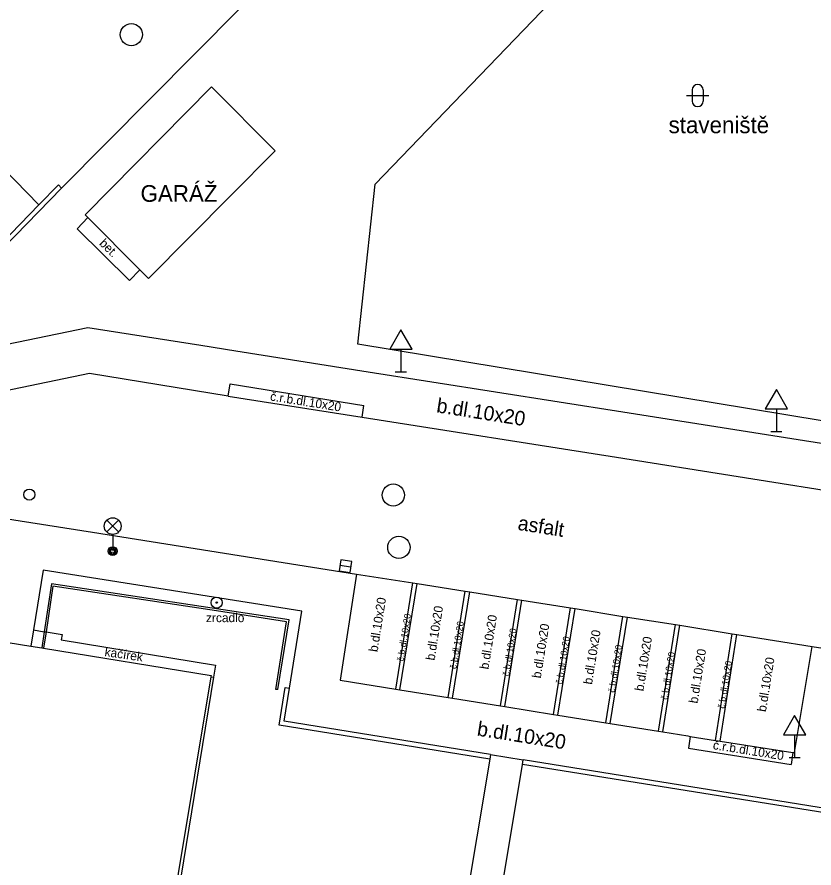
# Model space of a CAD drawing. Extents: x -598233 to -596890, y -1157848 to -1156431.
# Drawn here: x -597956.73 to -597920.95, y -1156818.81 to -1156780.59 of the extents above; entities that cross this region are included whole.
import ezdxf

# ---------------------------------------------------------------- set-up
doc = ezdxf.new("R2010")
doc.units = 0
for name, color, linetype in [('Level 10', 7, 'Continuous'), ('Level 11', 7, 'Continuous'), ('Level 25', 7, 'Continuous'), ('Level 27', 7, 'Continuous'), ('Level 28', 7, 'Continuous'), ('Level 33', 7, 'Continuous'), ('Level 34', 7, 'Continuous'), ('Level 36', 7, 'Continuous'), ('Level 40', 7, 'Continuous'), ('Level 41', 7, 'Continuous'), ('Level 42', 7, 'Continuous'), ('Level 5', 7, 'Continuous'), ('Level 51', 7, 'Continuous'), ('Level 7', 7, 'Continuous'), ('Level 8', 7, 'Continuous')]:
    doc.layers.add(name, color=color, linetype=linetype)

msp = doc.modelspace()

# ---------------------------------------------------------------- linework, layer by layer
at = {"layer": 'Level 10'}
for points in [[(-597953.48, -1156796.6), (-597958.46, -1156797.64)], [(-597947.25, -1156797.62), (-597953.48, -1156796.6)], [(-597947.25, -1156797.62), (-597941.24, -1156798.57)], [(-597941.24, -1156798.57), (-597929.82, -1156800.36)], [(-597929.82, -1156800.36), (-597918.9, -1156802.09)], [(-597963.67, -1156802.11), (-597953.34, -1156803.73)], [(-597953.34, -1156803.73), (-597941.49, -1156805.61)], [(-597941.49, -1156805.61), (-597942.23, -1156810.38)], [(-597921.82, -1156813.63), (-597921.03, -1156808.86)], [(-597921.03, -1156808.86), (-597905.19, -1156811.35)], [(-597942.23, -1156810.38), (-597939.73, -1156810.78), (-597939.54, -1156810.81), (-597937.38, -1156811.16), (-597937.18, -1156811.19), (-597935.03, -1156811.53), (-597934.84, -1156811.56), (-597932.65, -1156811.91), (-597932.45, -1156811.94), (-597930.3, -1156812.29), (-597930.1, -1156812.32), (-597927.94, -1156812.67), (-597927.74, -1156812.7), (-597926.62, -1156812.88)], [(-597926.62, -1156812.88), (-597926.51, -1156812.9), (-597925.37, -1156813.08), (-597925.17, -1156813.11), (-597921.9, -1156813.62), (-597921.82, -1156813.63)]]:
    msp.add_lwpolyline(points, dxfattribs=at)
at = {"layer": 'Level 11'}
for points in [[(-597955.75, -1156789.03), (-597958.96, -1156785.74), (-597964.65, -1156791.08)], [(-597954.88, -1156788.13), (-597954.74, -1156788.27)], [(-597951.22, -1156791.94), (-597951.69, -1156792.42), (-597954.04, -1156790.1), (-597953.55, -1156789.6)], [(-597953.56, -1156794.55), (-597958.14, -1156795.49)], [(-597946.91, -1156795.6), (-597948.48, -1156795.35), (-597953.56, -1156794.55)], [(-597940.97, -1156796.54), (-597946.91, -1156795.6)], [(-597929.54, -1156798.34), (-597940.97, -1156796.54)], [(-597947.25, -1156797.62), (-597947.16, -1156797.06)], [(-597947.16, -1156797.06), (-597941.16, -1156798.04)], [(-597941.24, -1156798.57), (-597941.16, -1156798.04)], [(-597918.34, -1156800.11), (-597929.54, -1156798.34)], [(-597955.56, -1156805.43), (-597956, -1156808.12), (-597956.12, -1156808.85)], [(-597943.94, -1156807.27), (-597955.56, -1156805.43)], [(-597941.49, -1156805.61), (-597938.97, -1156806.01), (-597938.77, -1156806.04), (-597936.61, -1156806.38), (-597936.41, -1156806.41), (-597934.27, -1156806.75), (-597934.07, -1156806.78), (-597931.88, -1156807.13), (-597931.68, -1156807.16), (-597929.53, -1156807.51), (-597929.33, -1156807.54), (-597927.17, -1156807.88), (-597926.97, -1156807.91), (-597924.62, -1156808.29), (-597924.42, -1156808.32), (-597921.03, -1156808.86)], [(-597939.73, -1156810.78), (-597938.97, -1156806.01)], [(-597939.54, -1156810.81), (-597938.77, -1156806.04)], [(-597945.03, -1156810.79), (-597945.12, -1156810.79), (-597944.63, -1156807.75), (-597947.78, -1156807.26), (-597955.12, -1156806.15), (-597955.43, -1156808.21)], [(-597937.38, -1156811.16), (-597936.61, -1156806.38)], [(-597937.18, -1156811.19), (-597936.41, -1156806.41)], [(-597935.03, -1156811.53), (-597934.27, -1156806.75)], [(-597934.84, -1156811.56), (-597934.07, -1156806.78)], [(-597932.65, -1156811.91), (-597931.88, -1156807.13)], [(-597932.45, -1156811.94), (-597931.68, -1156807.16)], [(-597944.5, -1156810.74), (-597943.94, -1156807.27)], [(-597930.3, -1156812.29), (-597929.53, -1156807.51)], [(-597930.1, -1156812.32), (-597929.33, -1156807.54)], [(-597927.94, -1156812.67), (-597927.17, -1156807.88)], [(-597927.74, -1156812.7), (-597926.97, -1156807.91)], [(-597956, -1156808.12), (-597955.51, -1156808.2)], [(-597955.43, -1156808.21), (-597955.54, -1156808.94)], [(-597955.51, -1156808.2), (-597955.43, -1156808.21)], [(-597955.43, -1156808.21), (-597954.71, -1156808.33)], [(-597954.71, -1156808.33), (-597954.76, -1156808.57)], [(-597925.37, -1156813.08), (-597924.62, -1156808.29)], [(-597925.17, -1156813.11), (-597924.42, -1156808.32)], [(-597954.76, -1156808.57), (-597947.82, -1156809.7)], [(-597947.82, -1156809.7), (-597947.91, -1156810.24)], [(-597947.91, -1156810.24), (-597950.74, -1156827.57)], [(-597948.03, -1156810.22), (-597947.91, -1156810.24)], [(-597926.51, -1156812.9), (-597926.59, -1156813.43)], [(-597926.59, -1156813.43), (-597921.98, -1156814.16)], [(-597921.9, -1156813.62), (-597921.98, -1156814.16)], [(-597935.51, -1156813.92), (-597937.85, -1156827.97)], [(-597936.37, -1156828.21), (-597934.04, -1156814.16)]]:
    msp.add_lwpolyline(points, dxfattribs=at)
at = {"layer": 'Level 25'}
for radius in [0.25, 0.0303]:
    msp.add_circle((-597947.77, -1156806.89), radius, dxfattribs=at)
at = {"layer": 'Level 27'}
msp.add_line((-597942.2372, -1156805.2127), (-597941.7428, -1156805.2873), dxfattribs=at)
msp.add_lwpolyline([(-597942.2745, -1156805.4599), (-597941.7801, -1156805.5345), (-597941.7055, -1156805.0401), (-597942.1999, -1156804.9655)], close=True, dxfattribs=at)
for centre in [(-597951.6, -1156781.38), (-597939.84, -1156802.06), (-597939.59, -1156804.41)]:
    msp.add_circle(centre, 0.5, dxfattribs=at)
at = {"layer": 'Level 28'}
msp.add_circle((-597956.18, -1156802.04), 0.25, dxfattribs=at)
at = {"layer": 'Level 33'}
for p, q in [((-597952.705, -1156803.72), (-597952.175, -1156803.19)), ((-597952.705, -1156803.19), (-597952.175, -1156803.72)), ((-597952.44, -1156803.83), (-597952.44, -1156804.58))]:
    msp.add_line(p, q, dxfattribs=at)
for centre, radius in [((-597952.44, -1156803.455), 0.375), ((-597952.44, -1156804.58), 0.2), ((-597952.44, -1156804.58), 0.1445), ((-597952.44, -1156804.58), 0.0876)]:
    msp.add_circle(centre, radius, dxfattribs=at)
at = {"layer": 'Level 34'}
for p, q in [((-597939.5, -1156795.502), (-597939.5, -1156796.52)), ((-597939.75, -1156796.52), (-597939.25, -1156796.52)), ((-597922.64, -1156798.192), (-597922.64, -1156799.21)), ((-597922.89, -1156799.21), (-597922.39, -1156799.21)), ((-597921.82, -1156812.832), (-597921.82, -1156813.85)), ((-597922.07, -1156813.85), (-597921.57, -1156813.85))]:
    msp.add_line(p, q, dxfattribs=at)
for points in [[(-597940, -1156795.502), (-597939, -1156795.502), (-597939.5, -1156794.636)], [(-597923.14, -1156798.192), (-597922.14, -1156798.192), (-597922.64, -1156797.326)], [(-597922.32, -1156812.832), (-597921.32, -1156812.832), (-597921.82, -1156811.966)]]:
    msp.add_lwpolyline(points, close=True, dxfattribs=at)
at = {"layer": 'Level 36'}
for p, q in [((-597926.426, -1156783.866), (-597926.426, -1156784.366)), ((-597925.926, -1156783.866), (-597925.926, -1156784.366)), ((-597926.676, -1156784.116), (-597925.676, -1156784.116))]:
    msp.add_line(p, q, dxfattribs=at)
for centre, start, end in [((-597926.1757, -1156783.8663), 0, 180), ((-597926.1757, -1156784.3663), 180, 0)]:
    msp.add_arc(centre, 0.25, start, end, dxfattribs=at)
at = {"layer": 'Level 5'}
for points in [[(-597953.68, -1156789.47), (-597948, -1156783.73)], [(-597945.15, -1156786.6), (-597948, -1156783.73)], [(-597950.83, -1156792.34), (-597947.14, -1156788.61), (-597945.15, -1156786.6)], [(-597953.68, -1156789.47), (-597953.55, -1156789.6), (-597951.22, -1156791.94), (-597950.83, -1156792.34)], [(-597962.41, -1156807.83), (-597956.12, -1156808.85), (-597955.62, -1156808.93), (-597955.54, -1156808.94), (-597948.02, -1156810.16)], [(-597948.02, -1156810.16), (-597948.03, -1156810.22), (-597950.23, -1156823.47)]]:
    msp.add_lwpolyline(points, dxfattribs=at)
at = {"layer": 'Level 51'}
msp.add_lwpolyline([(-597954.74, -1156788.27), (-597928.78, -1156762.1)], dxfattribs=at)
at = {"layer": 'Level 7'}
for points in [[(-597915.78, -1156799.52), (-597941.44, -1156795.28), (-597940.65, -1156788.09), (-597923.79, -1156770.56), (-597922.06, -1156768.85)], [(-597959.56, -1156792.95), (-597955.75, -1156789.03), (-597954.88, -1156788.13)], [(-597959.42, -1156793.09), (-597954.74, -1156788.27)], [(-597955.18, -1156806.05), (-597955.51, -1156808.2)], [(-597944.52, -1156807.67), (-597955.18, -1156806.05)], [(-597945.03, -1156810.79), (-597944.52, -1156807.67)], [(-597955.51, -1156808.2), (-597955.62, -1156808.93)], [(-597944.97, -1156812.39), (-597944.7, -1156810.71)], [(-597944.74, -1156812.22), (-597944.5, -1156810.74)], [(-597944.7, -1156810.71), (-597944.5, -1156810.74)], [(-597935.48, -1156813.72), (-597944.74, -1156812.22)], [(-597935.51, -1156813.92), (-597944.97, -1156812.39)], [(-597935.48, -1156813.72), (-597935.51, -1156813.92)], [(-597934.04, -1156814.16), (-597934.01, -1156813.96)], [(-597919.88, -1156816.23), (-597934.01, -1156813.96)], [(-597919.72, -1156816.46), (-597934.04, -1156814.16)]]:
    msp.add_lwpolyline(points, dxfattribs=at)
at = {"layer": 'Level 8'}
msp.add_lwpolyline([(-597935.48, -1156813.72), (-597934.01, -1156813.96)], dxfattribs=at)

# ---------------------------------------------------------------- texts
at = {"layer": 'Level 40'}
msp.add_text('staveniště', height=0.75, dxfattribs=at).set_placement((-597927.48, -1156785.81))
for s, height, rotation, p in [('bet.', 0.4, 315.36806, (-597953.07, -1156790.79)), ('č.r.b.dl.10x20', 0.4, 351, (-597945.39, -1156797.81)), ('b.dl.10x20', 0.65, 351.03658, (-597937.93, -1156798.34)), ('asfalt', 0.65, 351.06637, (-597934.28, -1156803.62)), ('b.dl.10x20', 0.4, 80.90113, (-597940.55, -1156809.13)), ('b.dl.10x20', 0.4, 80.90113, (-597937.99, -1156809.51)), ('č.b.dl.10x20', 0.3, 81, (-597939.38, -1156809.55)), ('b.dl.10x20', 0.4, 80.90113, (-597935.57, -1156809.91)), ('č.b.dl.10x20', 0.3, 81, (-597937.01, -1156809.89)), ('b.dl.10x20', 0.4, 80.90113, (-597933.22, -1156810.31)), ('č.b.dl.10x20', 0.3, 81, (-597934.64, -1156810.21)), ('b.dl.10x20', 0.4, 80.90113, (-597930.92, -1156810.59)), ('č.b.dl.10x20', 0.3, 81, (-597932.25, -1156810.57)), ('č.b.dl.10x20', 0.3, 81, (-597929.9, -1156810.95)), ('b.dl.10x20', 0.4, 80.90113, (-597928.61, -1156810.89)), ('kačírek', 0.4, 351.74615, (-597952.82, -1156809.29)), ('č.b.dl.10x20', 0.3, 81, (-597927.53, -1156811.27)), ('b.dl.10x20', 0.4, 80.90113, (-597926.18, -1156811.44)), ('č.b.dl.10x20', 0.3, 81, (-597924.97, -1156811.67)), ('b.dl.10x20', 0.4, 80.90113, (-597923.11, -1156811.82)), ('b.dl.10x20', 0.65, 351.03658, (-597936.11, -1156812.86)), ('č.r.b.dl.10x20', 0.4, 351, (-597925.51, -1156813.47))]:
    msp.add_text(s, height=height, rotation=rotation, dxfattribs=at).set_placement(p)
at = {"layer": 'Level 41'}
msp.add_text('GARÁŽ', height=0.75, dxfattribs=at).set_placement((-597951.19, -1156788.89))
at = {"layer": 'Level 42'}
msp.add_text('zrcadlo', height=0.4, dxfattribs=at).set_placement((-597948.25, -1156807.77))

doc.saveas('drawing.dxf')
